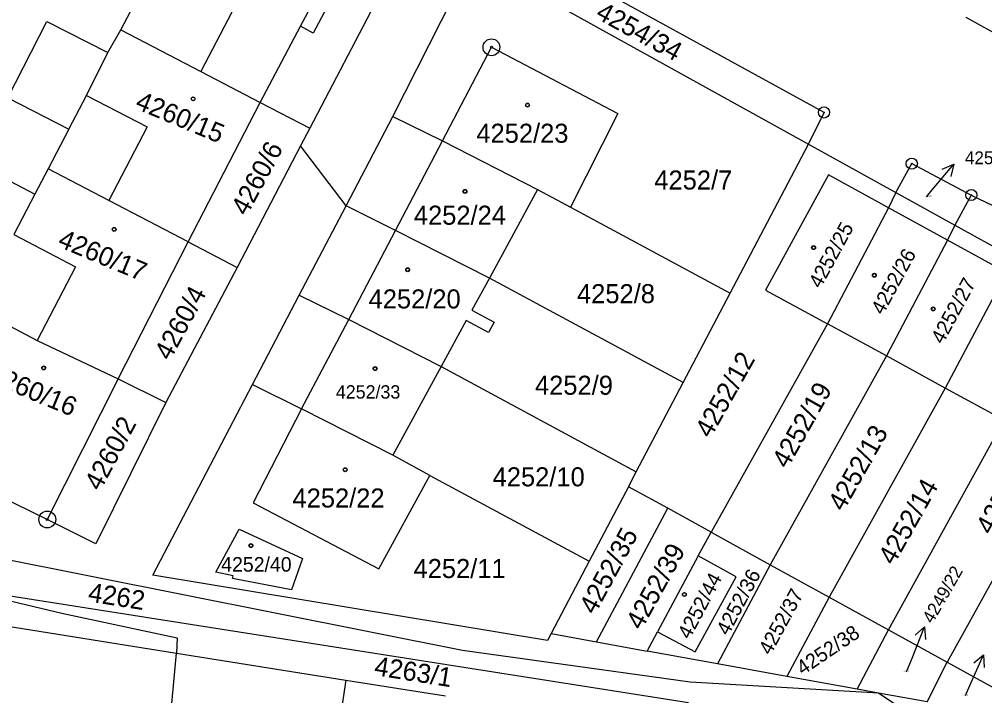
# Model space of a CAD drawing. Extents: x -593183 to -588034, y -1130415 to -1124994.
# Drawn here: x -589711.3 to -589625.1, y -1129214.6 to -1129154.2 of the extents above; entities that cross this region are included whole.
import ezdxf

# ---------------------------------------------------------------- set-up
doc = ezdxf.new("R2010")
doc.units = 0
for name, color, linetype in [('Vrstva 1', 7, 'Continuous'), ('Vrstva 16', 7, 'Continuous'), ('Vrstva 18', 7, 'Continuous'), ('Vrstva 19', 7, 'Continuous'), ('Vrstva 24', 7, 'Continuous'), ('Vrstva 25', 7, 'Continuous'), ('Vrstva 4', 7, 'Continuous')]:
    doc.layers.add(name, color=color, linetype=linetype)

msp = doc.modelspace()

# ---------------------------------------------------------------- linework, layer by layer
at = {"layer": 'Vrstva 1'}
for p, q in [((-589677.93, -1129162.91), (-589670.76, -1129148.79)), ((-589670.76, -1129148.79), (-589640.85, -1129165.38)), ((-589702.2, -1129155.16), (-589700.34, -1129151.61)), ((-589678.85, -1129151.54), (-589685.34, -1129163.96)), ((-589626.8, -1129154.04), (-589623.25, -1129156)), ((-589703.36, -1129157.21), (-589702.2, -1129155.16)), ((-589702.2, -1129155.16), (-589695.06, -1129158.89)), ((-589705.25, -1129161.02), (-589703.36, -1129157.21)), ((-589673.5, -1129165.07), (-589669.13, -1129156.73)), ((-589669.13, -1129156.73), (-589657.85, -1129162.64)), ((-589695.06, -1129158.89), (-589689.77, -1129161.65)), ((-589712.28, -1129161.24), (-589706.83, -1129164.03)), ((-589706.83, -1129164.03), (-589705.25, -1129161.02)), ((-589696.2, -1129174.1), (-589689.77, -1129161.65)), ((-589689.77, -1129161.65), (-589685.34, -1129163.96)), ((-589682.1, -1129170.88), (-589677.93, -1129162.91)), ((-589677.93, -1129162.91), (-589673.5, -1129165.07)), ((-589657.85, -1129162.64), (-589662.07, -1129171)), ((-589640.85, -1129165.38), (-589639.45, -1129162.54)), ((-589706.83, -1129164.03), (-589708.68, -1129167.58)), ((-589685.34, -1129163.96), (-589686.16, -1129165.53)), ((-589686.16, -1129165.53), (-589691.82, -1129176.39)), ((-589682.1, -1129170.88), (-589686.16, -1129165.53)), ((-589673.5, -1129165.07), (-589665.01, -1129169.42)), ((-589647.84, -1129178.66), (-589640.85, -1129165.38)), ((-589640.85, -1129165.38), (-589633.05, -1129169.69)), ((-589708.68, -1129167.58), (-589709.86, -1129169.84)), ((-589703.27, -1129170.41), (-589708.68, -1129167.58)), ((-589633.05, -1129169.69), (-589631.62, -1129167.11)), ((-589631.62, -1129167.11), (-589626.31, -1129169.91)), ((-589639.05, -1129168.1), (-589644.66, -1129178.39)), ((-589633.69, -1129171.04), (-589639.05, -1129168.1)), ((-589709.86, -1129169.84), (-589711.74, -1129173.44)), ((-589665.01, -1129169.42), (-589669.31, -1129177.33)), ((-589665.01, -1129169.42), (-589662.07, -1129171)), ((-589633.05, -1129169.69), (-589633.69, -1129171.04)), ((-589633.05, -1129169.69), (-589627.79, -1129172.6)), ((-589626.31, -1129169.91), (-589627.79, -1129172.6)), ((-589626.31, -1129169.91), (-589620.89, -1129172.53)), ((-589696.2, -1129174.1), (-589703.27, -1129170.41)), ((-589686.27, -1129178.85), (-589682.1, -1129170.88)), ((-589677.69, -1129173.07), (-589682.1, -1129170.88)), ((-589662.07, -1129171), (-589647.84, -1129178.66)), ((-589633.69, -1129171.04), (-589639.14, -1129181.4)), ((-589627.79, -1129172.6), (-589628.43, -1129173.93)), ((-589627.79, -1129172.6), (-589622.52, -1129175.51)), ((-589669.31, -1129177.33), (-589677.69, -1129173.07)), ((-589702.42, -1129186.32), (-589696.2, -1129174.1)), ((-589696.2, -1129174.1), (-589691.82, -1129176.39)), ((-589628.43, -1129173.93), (-589633.89, -1129184.27)), ((-589691.82, -1129176.39), (-589698.19, -1129188.41)), ((-589623.17, -1129176.82), (-589628.64, -1129187.13)), ((-589669.31, -1129177.33), (-589670.87, -1129180.17)), ((-589652.02, -1129186.63), (-589669.31, -1129177.33)), ((-589652.02, -1129186.63), (-589647.84, -1129178.66)), ((-589644.66, -1129178.39), (-589639.14, -1129181.4)), ((-589690.44, -1129186.81), (-589686.27, -1129178.85)), ((-589686.27, -1129178.85), (-589681.86, -1129181.02)), ((-589715.16, -1129180.01), (-589709.66, -1129182.88)), ((-589670.87, -1129180.17), (-589668.89, -1129181.25)), ((-589681.86, -1129181.02), (-589673.61, -1129185.21)), ((-589671.37, -1129181.1), (-589673.61, -1129185.21)), ((-589669.39, -1129182.17), (-589671.37, -1129181.1)), ((-589668.89, -1129181.25), (-589669.39, -1129182.17)), ((-589639.14, -1129181.4), (-589649.53, -1129199.99)), ((-589633.89, -1129184.27), (-589639.14, -1129181.4)), ((-589709.66, -1129182.88), (-589702.42, -1129186.32)), ((-589633.89, -1129184.27), (-589644.26, -1129202.89)), ((-589628.64, -1129187.13), (-589633.89, -1129184.27)), ((-589673.61, -1129185.21), (-589677.92, -1129193.13)), ((-589673.61, -1129185.21), (-589656.21, -1129194.6)), ((-589702.42, -1129186.32), (-589708.76, -1129198.86)), ((-589702.42, -1129186.32), (-589698.19, -1129188.41)), ((-589699.34, -1129203.81), (-589690.44, -1129186.81)), ((-589690.44, -1129186.81), (-589686.07, -1129188.99)), ((-589656.21, -1129194.6), (-589652.02, -1129186.63)), ((-589628.64, -1129187.13), (-589638.99, -1129205.79)), ((-589623.39, -1129190), (-589628.64, -1129187.13)), ((-589698.19, -1129188.41), (-589704.42, -1129201.02)), ((-589686.07, -1129188.99), (-589690.38, -1129197.37)), ((-589677.92, -1129193.13), (-589686.07, -1129188.99)), ((-589633.71, -1129208.7), (-589623.39, -1129190)), ((-589674.63, -1129194.92), (-589677.92, -1129193.13)), ((-589618.13, -1129192.87), (-589628.45, -1129211.6)), ((-589679.17, -1129203.25), (-589674.63, -1129194.92)), ((-589674.63, -1129194.92), (-589660.4, -1129202.57)), ((-589656.91, -1129195.93), (-589656.21, -1129194.6)), ((-589708.76, -1129198.86), (-589715.78, -1129195.43)), ((-589656.91, -1129195.93), (-589660.4, -1129202.57)), ((-589653.4, -1129197.86), (-589656.91, -1129195.93)), ((-589690.38, -1129197.37), (-589679.17, -1129203.25)), ((-589659.76, -1129209.78), (-589653.4, -1129197.86)), ((-589649.53, -1129199.99), (-589653.4, -1129197.86)), ((-589704.42, -1129201.02), (-589708.76, -1129198.86)), ((-589693.73, -1129203.56), (-589691.65, -1129199.72)), ((-589691.65, -1129199.72), (-589685.98, -1129202.34)), ((-589650.67, -1129202.11), (-589649.53, -1129199.99)), ((-589649.53, -1129199.99), (-589644.26, -1129202.89)), ((-589671.71, -1129210.53), (-589713.23, -1129202.28)), ((-589685.98, -1129202.34), (-589686.98, -1129205.13)), ((-589660.4, -1129202.57), (-589663.79, -1129209.04)), ((-589650.67, -1129202.11), (-589654.31, -1129208.87)), ((-589647.29, -1129203.96), (-589650.67, -1129202.11)), ((-589644.26, -1129202.89), (-589648.96, -1129211.73)), ((-589644.26, -1129202.89), (-589638.99, -1129205.79)), ((-589692.18, -1129203.87), (-589693.73, -1129203.56)), ((-589664.12, -1129209.66), (-589699.34, -1129203.81)), ((-589692.23, -1129204.11), (-589692.18, -1129203.87)), ((-589686.98, -1129205.13), (-589692.23, -1129204.11)), ((-589650.94, -1129210.67), (-589647.29, -1129203.96)), ((-589714.12, -1129205.36), (-589651.53, -1129215.17)), ((-589714.17, -1129205.62), (-589707.47, -1129207.22)), ((-589638.99, -1129205.79), (-589642.77, -1129212.86)), ((-589638.99, -1129205.79), (-589633.71, -1129208.7)), ((-589707.47, -1129207.22), (-589697.17, -1129209.41)), ((-589715.08, -1129207.91), (-589697.23, -1129210.79)), ((-589655.24, -1129210.59), (-589654.31, -1129208.87)), ((-589654.31, -1129208.87), (-589650.94, -1129210.67)), ((-589636.49, -1129214), (-589633.71, -1129208.7)), ((-589633.71, -1129208.7), (-589628.45, -1129211.6)), ((-589697.17, -1129209.41), (-589697.23, -1129210.79)), ((-589663.79, -1129209.04), (-589664.12, -1129209.66)), ((-589663.79, -1129209.04), (-589659.76, -1129209.78)), ((-589659.76, -1129209.78), (-589655.24, -1129210.59)), ((-589651.4, -1129213.37), (-589671.71, -1129210.53)), ((-589648.96, -1129211.73), (-589655.24, -1129210.59)), ((-589698.37, -1129222.75), (-589697.23, -1129210.79)), ((-589697.23, -1129210.79), (-589682.12, -1129213.18)), ((-589642.77, -1129212.86), (-589648.96, -1129211.73)), ((-589630.25, -1129215.13), (-589628.45, -1129211.6)), ((-589628.45, -1129211.6), (-589623.18, -1129214.51)), ((-589682.12, -1129213.18), (-589682.97, -1129218.83)), ((-589682.12, -1129213.18), (-589673.23, -1129214.58)), ((-589636.49, -1129214), (-589642.77, -1129212.86)), ((-589634.6, -1129214.34), (-589651.4, -1129213.37)), ((-589634.6, -1129214.34), (-589636.49, -1129214)), ((-589630.25, -1129215.13), (-589634.6, -1129214.34)), ((-589631.61, -1129216.33), (-589634.6, -1129214.34))]:
    msp.add_line(p, q, dxfattribs=at)
msp.add_lwpolyline([(-589639.45, -1129162.54), (-589664.88, -1129148.56), (-589669.24, -1129146.16)], dxfattribs=at)
at = {"layer": 'Vrstva 16'}
for p, q in [((-589630.32, -1129170.08), (-589629.8, -1129169.46)), ((-589632.09, -1129212.44), (-589631.6, -1129211.22)), ((-589626.84, -1129214.57), (-589626.45, -1129213.68))]:
    msp.add_line(p, q, dxfattribs=at)
at = {"layer": 'Vrstva 24'}
for centre, radius in [((-589669.13, -1129156.73), 0.75), ((-589669.13, -1129156.73), 0.0903), ((-589639.45, -1129162.54), 0.5), ((-589639.45, -1129162.54), 0.0327), ((-589631.62, -1129167.11), 0.5), ((-589631.62, -1129167.11), 0.0327), ((-589626.31, -1129169.91), 0.5), ((-589626.31, -1129169.91), 0.0327), ((-589708.76, -1129198.86), 0.75), ((-589708.76, -1129198.86), 0.0903)]:
    msp.add_circle(centre, radius, dxfattribs=at)
at = {"layer": 'Vrstva 25'}
for p, q in [((-589629.8, -1129169.46), (-589627.876, -1129167.158)), ((-589631.6, -1129211.22), (-589630.471, -1129208.44)), ((-589626.45, -1129213.68), (-589625.223, -1129210.942))]:
    msp.add_line(p, q, dxfattribs=at)
for points in [[(-589628.901, -1129167.605), (-589627.876, -1129167.158), (-589628.134, -1129168.246)], [(-589631.311, -1129209.179), (-589630.471, -1129208.44), (-589630.384, -1129209.555)], [(-589626.088, -1129211.65), (-589625.223, -1129210.942), (-589625.176, -1129212.059)]]:
    msp.add_lwpolyline(points, dxfattribs=at)
for centre, radius in [((-589695.74, -1129161.33), 0.175), ((-589695.74, -1129161.33), 0.15), ((-589665.91, -1129161.89), 0.175), ((-589665.91, -1129161.89), 0.15), ((-589671.49, -1129169.59), 0.175), ((-589671.49, -1129169.59), 0.15), ((-589702.79, -1129172.98), 0.175), ((-589702.79, -1129172.98), 0.15), ((-589640.38, -1129174.6), 0.175), ((-589640.38, -1129174.6), 0.15), ((-589676.6, -1129176.58), 0.175), ((-589676.6, -1129176.58), 0.15), ((-589634.96, -1129177.07), 0.175), ((-589634.96, -1129177.07), 0.15), ((-589629.71, -1129180.07), 0.175), ((-589629.71, -1129180.07), 0.15), ((-589709.07, -1129185.33), 0.175), ((-589709.07, -1129185.33), 0.15), ((-589679.51, -1129185.39), 0.175), ((-589679.51, -1129185.39), 0.15), ((-589682.18, -1129194.42), 0.175), ((-589682.18, -1129194.42), 0.15), ((-589690.59, -1129201.18), 0.175), ((-589690.59, -1129201.18), 0.15), ((-589651.91, -1129205.55), 0.175), ((-589651.91, -1129205.55), 0.15)]:
    msp.add_circle(centre, radius, dxfattribs=at)
at = {"layer": 'Vrstva 4'}
for p, q in [((-589691.36, -1129151.79), (-589695.06, -1129158.89)), ((-589686.17, -1129154.85), (-589684.44, -1129151.58)), ((-589683.29, -1129152.19), (-589685.02, -1129155.46)), ((-589712.28, -1129161.24), (-589708.79, -1129154.43)), ((-589708.79, -1129154.43), (-589703.36, -1129157.21)), ((-589689.77, -1129161.65), (-589686.17, -1129154.85)), ((-589685.02, -1129155.46), (-589686.17, -1129154.85)), ((-589705.25, -1129161.02), (-589699.84, -1129163.84)), ((-589699.84, -1129163.84), (-589703.27, -1129170.41)), ((-589677.69, -1129173.07), (-589673.5, -1129165.07)), ((-589715.46, -1129166.91), (-589709.86, -1129169.84)), ((-589628.43, -1129173.93), (-589633.69, -1129171.04)), ((-589711.74, -1129173.44), (-589706.23, -1129176.32)), ((-589681.86, -1129181.02), (-589677.69, -1129173.07)), ((-589623.17, -1129176.82), (-589628.43, -1129173.93)), ((-589706.23, -1129176.32), (-589709.66, -1129182.88)), ((-589686.07, -1129188.99), (-589681.86, -1129181.02))]:
    msp.add_line(p, q, dxfattribs=at)

# ---------------------------------------------------------------- texts
at = {"layer": 'Vrstva 16'}
msp.add_text('4254/35', height=1.14, dxfattribs=at).set_placement((-589626.88, -1129167.16))
msp.add_text('4249/22', height=1.14, rotation=60.1182, dxfattribs=at).set_placement((-589629.764, -1129208.212))
at = {"layer": 'Vrstva 18'}
for s, height, rotation, p in [('4254/34', 1.7, 331.26021, (-589659.932, -1129154.076)), ('4260/6', 1.7, 61.78266, (-589690.96, -1129171.86)), ('4260/4', 1.7, 61.78266, (-589697.8, -1129184.77)), ('4252/12', 1.7, 60.58089, (-589649.58, -1129191.69)), ('4252/19', 1.7, 60.58089, (-589642.72, -1129194.41)), ('4260/2', 1.7, 61.78266, (-589704.04, -1129196.4)), ('4252/13', 1.7, 60.58089, (-589637.72, -1129198.23)), ('4252/17', 1.7, 60.58089, (-589624.53, -1129200.32)), ('4252/14', 1.7, 60.58089, (-589633.23, -1129203.02)), ('4252/35', 1.7, 61.5906, (-589659.9, -1129207.43)), ('4252/39', 1.7, 61.14438, (-589655.74, -1129208.81)), ('4252/36', 1.3, 62.15238, (-589647.99, -1129209.29)), ('4262', 1.7, 351.06939, (-589705.19, -1129206.16)), ('4252/37', 1.3, 61.5906, (-589644.22, -1129211.03)), ('4252/38', 1.3, 34.03332, (-589641.35, -1129212.79)), ('4263/1', 1.7, 351, (-589679.65, -1129212.73))]:
    msp.add_text(s, height=height, rotation=rotation, dxfattribs=at).set_placement(p)
for s, height, p in [('4252/7', 1.7, (-589654.59, -1129169.42)), ('4254/35', 0.1, (-589630.32, -1129170.08)), ('4252/8', 1.7, (-589661.49, -1129179.56)), ('4252/9', 1.7, (-589665.24, -1129187.73)), ('4252/10', 1.7, (-589669.02, -1129195.9)), ('4252/11', 1.7, (-589676.08, -1129204.08)), ('4249/22', 0.1, (-589632.351, -1129212.44)), ('4249/23', 0.1, (-589627.102, -1129214.57))]:
    msp.add_text(s, height=height, dxfattribs=at).set_placement(p)
at = {"layer": 'Vrstva 19'}
for s, height, rotation, p in [('4260/15', 1.7, 337.38012, (-589701.01, -1129162.16)), ('4252/25', 1.3, 61.50438, (-589639.76, -1129178.32)), ('4260/17', 1.7, 337.38012, (-589707.92, -1129174.47)), ('4252/26', 1.3, 61.50438, (-589634.19, -1129180.68)), ('4252/27', 1.3, 61.50438, (-589628.85, -1129183.29)), ('4260/16', 1.7, 337.38012, (-589714.16, -1129186.53)), ('4252/44', 1.3, 62.15238, (-589651.44, -1129209.62))]:
    msp.add_text(s, height=height, rotation=rotation, dxfattribs=at).set_placement(p)
for s, height, p in [('4252/23', 1.7, (-589670.47, -1129165.25)), ('4252/24', 1.7, (-589676.05, -1129172.56)), ('4252/20', 1.7, (-589680.09, -1129180.03)), ('4252/33', 1.19, (-589683.01, -1129188.07)), ('4252/22', 1.7, (-589686.88, -1129197.79)), ('4252/40', 1.3, (-589693.24, -1129203.51))]:
    msp.add_text(s, height=height, dxfattribs=at).set_placement(p)

doc.saveas('drawing.dxf')
